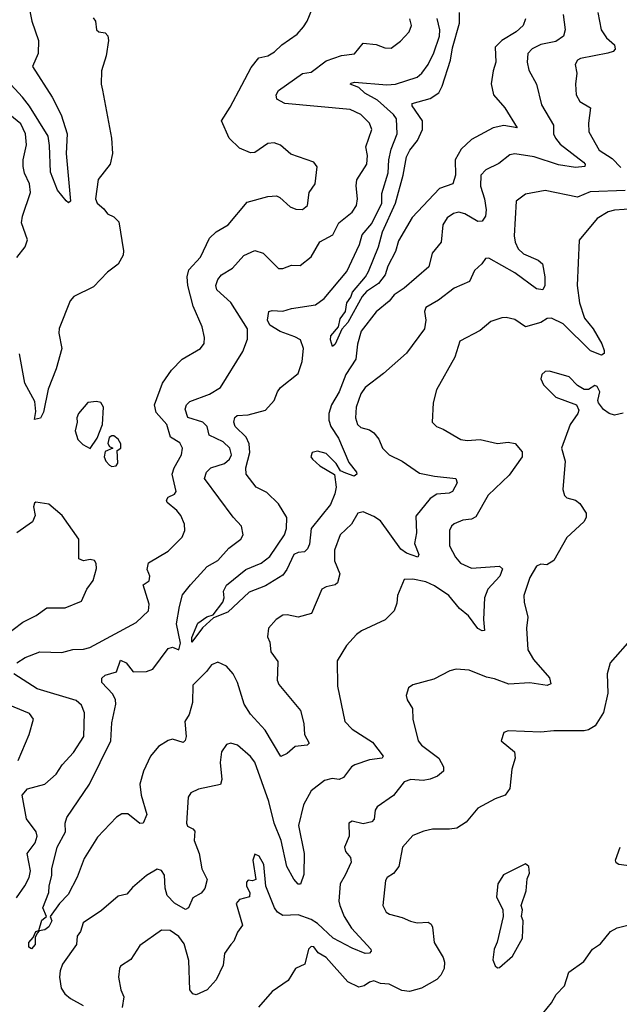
# Model space of a CAD drawing. Extents: x 1954678 to 2060275, y 904822 to 1016299.
# Tile 273 of 467: x 2001180 to 2003947, y 965510 to 970052. Entities that reach past the tile are written whole.
import ezdxf

# ---------------------------------------------------------------- set-up
doc = ezdxf.new("R2010")
doc.units = 0

msp = doc.modelspace()

# ---------------------------------------------------------------- linework, layer by layer
at = {"layer": '0CON20XD'}
for points in [[(2001215.9, 970145.9), (2001236.2, 970045), (2001266.9, 969955), (2001265.6, 969895), (2001239.6, 969835), (2001330.8, 969695), (2001372.4, 969612.4), (2001400, 969525), (2001395.3, 969435), (2001415.4, 969215), (2001405, 969207.5), (2001395, 969215.8), (2001354.8, 969264.8), (2001343.6, 969293.6), (2001322.3, 969347.7), (2001318.3, 969471.7), (2001311.4, 969515), (2001225, 969652.3), (2001193.1, 969695), (2001068.1, 969828.1)], [(2001167.5, 967085), (2001205, 967110), (2001274, 967136), (2001375, 967132.5), (2001425, 967146.2), (2001475, 967147.9), (2001504.6, 967155.4), (2001718.3, 967271.7), (2001775.2, 967324.8), (2001777.3, 967355), (2001750.8, 967445), (2001777.5, 967462.5), (2001781.4, 967485), (2001776.6, 967496.6), (2001768.6, 967515), (2001775, 967546), (2001865, 967599.4), (2001930.8, 967665), (2001942.2, 967695), (2001940.5, 967725), (2001924.1, 967764.1), (2001905, 967788.1), (2001860.8, 967825), (2001857.5, 967835), (2001865, 967849.2), (2001895, 967862.9), (2001902.9, 967875), (2001883.8, 967955), (2001892.5, 967985), (2001927.7, 968045), (2001932.3, 968075), (2001919.1, 968099.1), (2001876.4, 968126.4), (2001858.9, 968185), (2001810.4, 968240.4), (2001802.3, 968275), (2001839.5, 968375), (2001881.5, 968435), (2001930.5, 968485), (2002015.4, 968534.6), (2002031.7, 968558.3), (2002032.7, 968585), (2002022.5, 968635), (2001980.2, 968730.2), (2001956.2, 968825), (2001953.9, 968865), (2001961.5, 968898.5), (2002015, 968955.7), (2002056.8, 969043.2), (2002086.7, 969073.3), (2002142.5, 969105), (2002229.3, 969210.7), (2002325, 969235.7), (2002365, 969238.6), (2002381.3, 969231.3), (2002428.7, 969188.7), (2002455, 969178.1), (2002485, 969176.9), (2002508.1, 969195), (2002516.2, 969253.8), (2002544.4, 969295), (2002553.6, 969373.6), (2002537.5, 969395), (2002432.1, 969432.1), (2002383.6, 969473.6), (2002355, 969483.1), (2002325, 969480), (2002265, 969439.4), (2002245, 969437.8), (2002195, 969459.5), (2002146.4, 969505), (2002111.5, 969585), (2002151.9, 969648.1), (2002205, 969750), (2002248.3, 969831.7), (2002284.3, 969875), (2002325, 969885.6), (2002356.7, 969903.3), (2002389.4, 969935), (2002460, 969985), (2002490.6, 970019.4), (2002507.5, 970045), (2002532.2, 970105)], [(2003514.3, 970055), (2003503.5, 970025), (2003471.5, 969995), (2003405.4, 969955), (2003374.5, 969925), (2003378, 969855), (2003364.7, 969815), (2003355.7, 969755.7), (2003366.1, 969705), (2003419.1, 969645), (2003476.7, 969553.3), (2003415, 969564), (2003365, 969553.2), (2003265, 969499.7), (2003218, 969455), (2003190, 969405), (2003190.8, 969335), (2003178.5, 969295), (2003117.1, 969272.9), (2002990.8, 969139.2), (2002928.1, 969031.9), (2002915, 968983.1), (2002878.6, 968915), (2002866.2, 968875), (2002836.5, 968835), (2002781.4, 968798.6), (2002761.1, 968775), (2002694.6, 968655), (2002666.4, 968623.6), (2002635.4, 968555.4), (2002624.1, 968544.1), (2002614.5, 968575), (2002616.7, 968593.3), (2002651.9, 968635), (2002658.7, 968671.3), (2002683.3, 968705), (2002690, 968745), (2002708.6, 968771.4), (2002716.5, 968795), (2002775.7, 968865), (2002789.4, 968890.6), (2002836.2, 969003.8), (2002855, 969073.3), (2002915.1, 969204.9), (2002949.8, 969335), (2002965, 969419.1), (2002980.2, 969449.8), (2003015.8, 969495), (2003038.8, 969545), (2003039.4, 969585), (2002992.2, 969655), (2002991.4, 969665), (2003075, 969687.4), (2003114.7, 969715), (2003130.2, 969745), (2003168.9, 969865), (2003177.8, 969922.2), (2003209.3, 970035), (2003210.4, 970085)], [(2003848.1, 970085), (2003863.5, 970005), (2003888, 969968), (2003925.8, 969935), (2003928, 969915), (2003918.8, 969905), (2003895, 969897.5), (2003768, 969872), (2003755, 969864.4), (2003743.1, 969845), (2003751.9, 969805), (2003744.4, 969754.4), (2003748, 969705), (2003765, 969674), (2003813.8, 969645), (2003804.5, 969575), (2003807.3, 969535), (2003855, 969449.6)], [(2003975, 969263.1), (2003812.5, 969257.5), (2003755, 969232.7), (2003605, 969264.3), (2003515, 969247.1), (2003471.9, 969215), (2003462.5, 969055), (2003467.3, 969025), (2003481.2, 968995), (2003505, 968970.9), (2003572.4, 968942.4), (2003592.5, 968925), (2003603.3, 968865), (2003602.9, 968825), (2003595, 968806.2), (2003565, 968810.8), (2003465, 968883.8), (2003345, 968952.2), (2003329.5, 968950.5), (2003312.9, 968925), (2003279.4, 968895), (2003255.9, 968844.1), (2003185, 968813.2), (2003112.8, 968757.2), (2003055, 968724), (2003047.8, 968705), (2003054.5, 968665), (2003048.6, 968625), (2002965, 968512.9), (2002859.9, 968420.1), (2002774.8, 968355.2), (2002754.8, 968325.2), (2002733.5, 968265), (2002730.3, 968215), (2002739.3, 968185), (2002755, 968170), (2002795, 968159.1), (2002815.3, 968145.3), (2002836.9, 968116.9), (2002854.8, 968074.8), (2002885.6, 968045), (2002945, 968015.4), (2003025, 967960.4), (2003094.5, 967945.5), (2003193.3, 967935), (2003198.8, 967915), (2003177.5, 967875), (2003161.8, 967868.2), (2003105, 967863.6), (2003075, 967843.4), (2003007.7, 967762.3), (2003010.8, 967685), (2003002.9, 967635), (2003022.5, 967585), (2003017.3, 967572.7), (2002965, 967591.2), (2002939.7, 967609.7), (2002845, 967739.8), (2002815, 967759.7), (2002765, 967780.9), (2002741.1, 967775), (2002710.9, 967725), (2002659.6, 967675), (2002633.1, 967605), (2002632.9, 967555), (2002658.2, 967495), (2002646.2, 967453.8), (2002635.4, 967444.6), (2002595, 967435.5), (2002575, 967424.2), (2002527.1, 967312.9), (2002465, 967295.6), (2002415, 967306.9), (2002395, 967304.4), (2002364.6, 967285.4), (2002328.6, 967245), (2002324.2, 967205), (2002335, 967180), (2002339.2, 967135), (2002370.9, 967090.9), (2002370.2, 967040.2), (2002368.2, 967005), (2002376.5, 966985), (2002475.7, 966865), (2002490.8, 966805), (2002494, 966755), (2002516.7, 966715), (2002507.5, 966705), (2002450.9, 966699.1), (2002415, 966666.2), (2002385, 966652.5), (2002313.1, 966775), (2002245, 966848.8), (2002215.9, 966895), (2002184.8, 966995), (2002165, 967034.5), (2002135, 967069.6), (2002095, 967087.8), (2002065, 967075.8), (2002042.9, 967045), (2001978.7, 966981.3), (2001977.4, 966902.6), (2001962.9, 966847.1), (2001942.9, 966815), (2001948.4, 966745), (2001944, 966726), (2001935, 966717.8), (2001885, 966732.9), (2001865, 966726.2), (2001820.4, 966699.6), (2001783.9, 966653.9), (2001751.1, 966585), (2001734, 966525), (2001740.4, 966475), (2001767.5, 966385), (2001750, 966345), (2001735, 966344.3), (2001678.8, 966388.8), (2001652.1, 966387.9), (2001626.7, 966373.3), (2001539, 966281), (2001478.1, 966181.9), (2001445, 966096.2), (2001404.2, 966015.8), (2001364.2, 965975), (2001321.2, 965915), (2001328.2, 965895), (2001315, 965867.8), (2001296.5, 965853.5), (2001270.7, 965849.3), (2001261.7, 965838.3), (2001251.7, 965818.3), (2001252.3, 965785), (2001235, 965765.6), (2001222.9, 965772.9), (2001222.7, 965795), (2001242.1, 965817.9), (2001254.4, 965845), (2001269.3, 965850.7), (2001282.7, 965897.3), (2001304.2, 965915), (2001287.3, 965955), (2001314.4, 966025), (2001315.6, 966055), (2001329.1, 966105), (2001328.2, 966135), (2001353.6, 966235), (2001391.8, 966305), (2001390.6, 966345), (2001398.3, 966371.7), (2001502.9, 966525), (2001601.5, 966725), (2001605, 966807.5), (2001624.3, 966895), (2001623.1, 966915), (2001610.5, 966940.5), (2001559.4, 966995), (2001559.4, 967015), (2001575, 967027.9), (2001626.6, 967043.4), (2001645, 967097.5), (2001671.5, 967085), (2001703.3, 967043.3), (2001765, 967044.6), (2001795, 967056.4), (2001865, 967151.7), (2001885, 967157.7), (2001915, 967145.7), (2001923.1, 967175), (2001903.3, 967265), (2001917.8, 967345), (2001931.4, 967398.6), (2001968.1, 967445), (2002045, 967529.1), (2002095, 967557.1), (2002146, 967614), (2002201.4, 967655), (2002211.9, 967675), (2002204.3, 967715), (2002165, 967756.9), (2002033.9, 967935), (2002042.9, 967965), (2002063.1, 967985), (2002125, 968004.7), (2002149.2, 968025), (2002157.1, 968045), (2002149.3, 968075), (2002119.1, 968105), (2002054.4, 968135), (2002045.8, 968175), (2002025.4, 968195), (2001956.2, 968216.2), (2001944, 968255), (2001949.8, 968275), (2001965, 968290.2), (2002056.9, 968325), (2002106.4, 968355), (2002210.8, 968520.8), (2002232.2, 968577.8), (2002232, 968625), (2002155, 968747.3), (2002090.5, 968805), (2002085.6, 968825), (2002095, 968853.8), (2002111.4, 968875), (2002162.5, 968905), (2002215, 968963.5), (2002265, 968986.5), (2002304.6, 968974.6), (2002375, 968904.4), (2002394.2, 968904.2), (2002435, 968919.5), (2002475, 968917.5), (2002525, 968958.2), (2002565, 969027.5), (2002625, 969059.2), (2002653.5, 969115), (2002715, 969164.3), (2002734.7, 969195.3), (2002739.5, 969225), (2002733.2, 969285), (2002736.7, 969313.3), (2002782, 969385), (2002784.6, 969425), (2002777.8, 969465), (2002806, 969545), (2002794.6, 969575), (2002754.3, 969614.3), (2002705, 969637.5), (2002403.8, 969665), (2002367.1, 969685), (2002364.3, 969705), (2002374.7, 969725.3), (2002485, 969803.1), (2002525, 969808.9), (2002595, 969861.8), (2002665, 969886.9), (2002725.5, 969894.5), (2002765, 969943.8), (2002825, 969936.5), (2002865, 969921.5), (2002895, 969920.5), (2002937.7, 969952.3), (2002978.1, 969995), (2002989.1, 970025), (2002980.9, 970055)], [(2001519.5, 970059.5), (2001530, 970045), (2001534.2, 970004.2), (2001545, 969996.2), (2001575, 969991.2), (2001587.3, 969977.3), (2001590, 969955), (2001578.9, 969885), (2001557.1, 969815), (2001556.2, 969755), (2001562.7, 969727.3), (2001603.3, 969505), (2001609.2, 969435), (2001598.1, 969385), (2001542.5, 969315), (2001530.4, 969225), (2001538.5, 969205), (2001569.2, 969179.2), (2001585, 969156), (2001615, 969142), (2001638.5, 969118.5), (2001659.1, 968985), (2001657.1, 968965), (2001635, 968924.5), (2001585, 968887.1), (2001520.3, 968819.7), (2001430.8, 968775), (2001412.9, 968755), (2001363.1, 968626.9), (2001360.4, 968605), (2001374.4, 968535), (2001348.8, 968441.2), (2001312.4, 968347.6), (2001290.9, 968240.9)], [(2003687.5, 970075), (2003696.8, 970005), (2003689.5, 969975), (2003655, 969951.2), (2003585, 969937.5), (2003545, 969917.3), (2003524.6, 969895), (2003522.1, 969855), (2003529.6, 969819.6), (2003564.5, 969754.5), (2003588.5, 969658.5), (2003643.2, 969565), (2003644, 969525), (2003652.3, 969505), (2003675, 969478), (2003782.1, 969395), (2003789.5, 969385), (2003788, 969375), (2003745, 969369.7), (2003667.1, 969382.9), (2003555, 969418.4), (2003465, 969432.3), (2003441.6, 969428.4), (2003392, 969388), (2003331.1, 969358.9), (2003308.1, 969335), (2003306.2, 969283.8), (2003325.2, 969225.2), (2003332.4, 969175), (2003329.1, 969145), (2003315, 969122.5), (2003295, 969121.4), (2003235, 969156.3), (2003206.8, 969163.2), (2003181.7, 969158.3), (2003152.3, 969137.7), (2003132.5, 969105), (2003125.5, 969025), (2003084.4, 968975), (2003068.1, 968911.9), (2002955, 968812.6), (2002907.9, 968782.1), (2002885, 968753.9), (2002825, 968703.9), (2002755.9, 968615), (2002738.5, 968555), (2002731.2, 968485), (2002685.8, 968415), (2002655.2, 968334.8), (2002618.8, 968275), (2002606.3, 968235), (2002607.3, 968205), (2002616.3, 968175), (2002651.9, 968121.9), (2002699.5, 968009.5), (2002734, 967965), (2002736.2, 967955), (2002723.9, 967946.1), (2002685, 967960.6), (2002660.2, 967970.2), (2002640, 968005), (2002595, 968050.4), (2002555, 968061.5), (2002530, 968055), (2002523.6, 968035), (2002531.1, 968025), (2002565, 967994.1), (2002633.4, 967953.4), (2002640.4, 967895), (2002635.3, 967865), (2002613.9, 967815), (2002526, 967704), (2002517.7, 967632.3), (2002509.2, 967610.8), (2002495, 967596.9), (2002465, 967594.5), (2002445, 967584.5), (2002413.8, 967515), (2002395, 967488.9), (2002315, 967439.6), (2002238.8, 967411.2), (2002140.6, 967319.4), (2002075, 967292), (2002023.6, 967246.4), (2001975, 967180.8), (2001975, 967201.2), (2002002.5, 967267.5), (2002043.4, 967296.6), (2002073.4, 967306.6), (2002117.5, 967365), (2002123.3, 967385), (2002121.2, 967415), (2002135, 967443.8), (2002224.3, 967515), (2002295, 967544.7), (2002334.8, 967575.2), (2002401.9, 967675), (2002411.7, 967705), (2002413.6, 967755), (2002375, 967818.5), (2002320.7, 967870.7), (2002271.4, 967895), (2002225.9, 967955.9), (2002223.4, 967985), (2002242.2, 968055), (2002240, 968095), (2002225.5, 968125.5), (2002174.6, 968175), (2002168.5, 968195), (2002172.7, 968217.3), (2002183.9, 968226.1), (2002235, 968229.6), (2002315, 968250.4), (2002354.7, 968295), (2002369.5, 968335), (2002384.4, 968355), (2002465, 968420), (2002483.9, 968475), (2002489.7, 968535), (2002475.9, 968575), (2002450.5, 968589.5), (2002382.7, 968612.7), (2002335, 968643.2), (2002324.2, 968665), (2002330, 968705), (2002345, 968710), (2002395, 968707.5), (2002435, 968720), (2002545, 968736.9), (2002585, 968765.9), (2002689.5, 968890.5), (2002747.8, 969015), (2002760.9, 969059.1), (2002805, 969111.2), (2002851.1, 969205), (2002850.7, 969249.3), (2002881.4, 969345), (2002883.8, 969405), (2002894.8, 969455.2), (2002922.3, 969525), (2002918.4, 969595), (2002904.6, 969615), (2002831, 969681), (2002773.3, 969713.3), (2002745, 969738.9), (2002705, 969754), (2002710.6, 969759.4), (2002725, 969764), (2002875, 969751.4), (2002915, 969754.2), (2003015, 969786.9), (2003036.4, 969805), (2003065.3, 969844.7), (2003091.5, 969898.5), (2003118.1, 969975), (2003119.8, 970005), (2003107, 970057)], [(2001167.1, 968955), (2001205, 969003.8), (2001216.1, 969036.1), (2001189.4, 969115), (2001193.1, 969145), (2001230.9, 969255), (2001226.2, 969295), (2001203, 969343), (2001196.2, 969375), (2001195.9, 969405), (2001211.8, 969475), (2001207.3, 969525), (2001185, 969571.9), (2001108, 969635)], [(2003855, 969449.6), (2003915, 969411.1), (2003955, 969369.8)], [(2004015, 969178.6), (2003925, 969172.5), (2003896, 969165), (2003845.7, 969135), (2003761.4, 969035), (2003752.1, 968825), (2003763.5, 968745), (2003787.1, 968675), (2003826.7, 968625), (2003867, 968557), (2003878, 968525), (2003878, 968512), (2003865.8, 968504.2), (2003815, 968524.5), (2003688.5, 968648.5), (2003635, 968675.3), (2003615, 968673.1), (2003585, 968654.6), (2003515, 968634.6), (2003465, 968668.9), (2003425, 968678.6), (2003405, 968677.1), (2003355, 968659.2), (2003305, 968618.6), (2003211.1, 968568.9), (2003188.1, 968495), (2003104.4, 968345), (2003088, 968285), (2003083.8, 968195), (2003103.3, 968175), (2003135, 968162.9), (2003215.4, 968115.4), (2003245, 968110.9), (2003305, 968115.4), (2003385, 968097.3), (2003435, 968102.5), (2003466.9, 968096.9), (2003498.3, 968058.3), (2003499.6, 968035), (2003438.9, 967951.1), (2003341.4, 967858.6), (2003285, 967758.1), (2003265, 967748.2), (2003225, 967743.5), (2003184.5, 967725.5), (2003172.5, 967715), (2003164.4, 967695), (2003164.4, 967625), (2003191.9, 967571.9), (2003215, 967544.5), (2003265, 967521.2), (2003395, 967530.5), (2003408.5, 967518.5), (2003395.4, 967485), (2003340.4, 967425), (2003325.4, 967385), (2003320.9, 967285), (2003325.7, 967234.3), (2003315, 967233.1), (2003295, 967243.5), (2003251.3, 967301.3), (2003209.3, 967335), (2003160.3, 967395), (2003095, 967440.5), (2003055, 967459.1), (2002995, 967471.1), (2002955, 967470), (2002924.4, 967395), (2002920.5, 967359.5), (2002908.9, 967325), (2002866.6, 967283.4), (2002757.8, 967232.2), (2002734.6, 967215.4), (2002688, 967165), (2002645.9, 967094.1), (2002646.7, 966976.7), (2002680.9, 966815), (2002715, 966779.5), (2002808.5, 966718.5), (2002857.5, 966655), (2002853.3, 966645), (2002795, 966637.8), (2002726.9, 966615), (2002712.1, 966605), (2002675, 966555.6), (2002655, 966546.7), (2002622.1, 966552.1), (2002587.3, 966542.7), (2002525, 966494.2), (2002490.6, 966429.4), (2002466.7, 966335), (2002493.8, 966205), (2002490.9, 966109.1), (2002475.8, 966064.2), (2002465, 966063.8), (2002445, 966086.7), (2002412.9, 966145), (2002387.4, 966265), (2002355, 966345.7), (2002329.5, 966445), (2002265, 966627.1), (2002245, 966652.7), (2002185, 966705.8), (2002155, 966714.2), (2002135, 966708), (2002112, 966675), (2002105.3, 966625), (2002113.4, 966546.6), (2002106.9, 966523.1), (2002005, 966502.2), (2001970, 966485), (2001957.1, 966465), (2001950.6, 966345), (2001955, 966332), (2001980, 966320), (2001988.1, 966308.1), (2001985.4, 966265), (2002008.5, 966205), (2002021.1, 966135), (2002045.2, 966085.2), (2002035.2, 966044.8), (2002017.1, 966022.9), (2001979.5, 966000.5), (2001959.5, 965955), (2001945, 965947.3), (2001895, 965976.8), (2001861.3, 966011.3), (2001851.5, 966045), (2001848.8, 966105), (2001835, 966126.5), (2001815, 966132.7), (2001765.7, 966104.3), (2001701.2, 966048.8), (2001675, 966017.5), (2001635, 966008.8), (2001557.5, 965942.5), (2001474, 965886), (2001461.4, 965845), (2001445.9, 965824.1), (2001442.2, 965785), (2001378.2, 965695), (2001366.5, 965665), (2001363.6, 965635), (2001372.3, 965585), (2001388.7, 965558.7), (2001415, 965536.2), (2001473.8, 965505)], [(2001290.9, 968240.9), (2001276.5, 968213.5), (2001248, 968208), (2001254.7, 968245), (2001250.7, 968290.7), (2001204.1, 968375), (2001179.8, 968509.8)], [(2003965, 968236.7), (2003925, 968228.1), (2003900, 968235), (2003875, 968254), (2003851.2, 968285), (2003848, 968295), (2003856.9, 968335), (2003845, 968359.2), (2003835, 968364.3), (2003805, 968346.4), (2003785, 968345.4), (2003754.7, 968364.7), (2003716.2, 968405), (2003625, 968430), (2003605, 968428.1), (2003590, 968415), (2003585.6, 968395), (2003597.3, 968367.3), (2003655, 968310), (2003750, 968275), (2003760.7, 968250.7), (2003756.2, 968235), (2003720, 968185), (2003680, 968075), (2003697.8, 968015), (2003686.9, 967885), (2003695, 967856.7), (2003705.7, 967845.7), (2003745.5, 967835.5), (2003765, 967820), (2003793.8, 967775), (2003793.8, 967755), (2003783.8, 967735), (2003705, 967662.5), (2003645, 967556.7), (2003612.3, 967537.7), (2003585, 967540.8), (2003565, 967530.8), (2003535, 967478.8), (2003506.7, 967395), (2003507.8, 967365), (2003525.5, 967295), (2003518.7, 967245), (2003524.5, 967145), (2003550.7, 967100.7), (2003625.4, 967015.4), (2003631.7, 966988.3), (2003615, 966980.6), (2003535, 966993.1), (2003436.9, 966986.9), (2003371.7, 967011.7)], [(2001505, 968073.8), (2001538.3, 968121.7), (2001562, 968185), (2001567.5, 968265), (2001555.5, 968285.5), (2001535, 968290.6), (2001495, 968286.2), (2001452, 968235), (2001444, 968215), (2001446.2, 968195), (2001435.8, 968155), (2001448.6, 968115), (2001472, 968092), (2001505, 968073.8)], [(2001605, 967990), (2001625, 967993.3), (2001633.6, 968006.4), (2001630, 968065), (2001647.5, 968075), (2001646.7, 968095), (2001635, 968117.5), (2001615, 968132.5), (2001605, 968132.5), (2001592.5, 968125), (2001587, 968097), (2001595, 968082.5), (2001610, 968075), (2001575, 968060), (2001570.6, 968035), (2001578, 968015), (2001595, 967996.2), (2001605, 967990)], [(2001105, 967204.6), (2001195, 967272.3), (2001256.7, 967303.3), (2001305, 967338.9), (2001390.9, 967339.1), (2001465, 967370), (2001490.6, 967425), (2001520, 967465), (2001535, 967520), (2001533.4, 967543.4), (2001525, 967556.9), (2001505, 967562.2), (2001475, 967555.6), (2001452.5, 967565), (2001454, 967655), (2001377.1, 967765), (2001315, 967816.5), (2001255, 967826), (2001248.3, 967821.7), (2001244.2, 967805), (2001251.4, 967765), (2001240, 967735), (2001167.5, 967685)], [(2004008.8, 967201.2), (2003904.4, 967085), (2003890.6, 967035), (2003893.6, 966945), (2003874.3, 966855.7), (2003836, 966795), (2003805, 966775.5), (2003785, 966772.1), (2003645, 966772.1), (2003585, 966765.5), (2003435, 966771.4), (2003415, 966763.8), (2003401.4, 966725), (2003463.3, 966675), (2003467.5, 966645), (2003451.4, 966595), (2003441.4, 966505), (2003421.2, 966475), (2003375, 966458.1), (2003294.2, 966415), (2003240.7, 966349.3), (2003197, 966323), (2003163, 966317), (2003085, 966317.1), (2003045, 966309.2), (2002995, 966289.2), (2002946.2, 966235), (2002929.2, 966145), (2002905, 966113.8), (2002876.7, 966095), (2002868.3, 966081.7), (2002855.6, 965965), (2002871.4, 965935), (2002886.2, 965925), (2002945, 965910.5), (2002983.9, 965893.9), (2003015, 965886.4), (2003065, 965888.9), (2003078.9, 965878.9), (2003085.4, 965865), (2003092.2, 965795), (2003135.2, 965725.2), (2003141.3, 965705), (2003138.8, 965675), (2003123.2, 965645), (2003105, 965624.7), (2003035, 965584.2), (2002978.5, 965568.5), (2002943.3, 965573.3), (2002885, 965602.9), (2002845.7, 965605.7), (2002815, 965617.5), (2002795, 965612.5), (2002770, 965595), (2002745, 965588.9), (2002695, 965612.9), (2002595, 965725.6), (2002556.9, 965746.9), (2002537.5, 965775), (2002525, 965775.8), (2002512.5, 965765), (2002496.2, 965695), (2002452.5, 965675), (2002420, 965620), (2002345, 965568.8), (2002282.8, 965497.2)], [(2003371.7, 967011.7), (2003335, 967018.2), (2003255, 967051.2), (2003194.3, 967055.7), (2003165, 967047.5), (2003090.9, 967009.1), (2002995, 966983.8), (2002975, 966970), (2002963.8, 966935), (2002968.8, 966915), (2002993.3, 966875), (2002994, 966825), (2003018.5, 966725), (2003035, 966705.6), (2003115, 966645.8), (2003135.5, 966605), (2003135.7, 966585), (2003107.9, 966562.1), (2003075, 966548.5), (2003042.8, 966542.8), (2002985, 966546.7), (2002955, 966535.4), (2002905, 966473.3), (2002829.7, 966420.3), (2002820.8, 966405), (2002815.5, 966364.5), (2002805, 966351.4), (2002765, 966341.9), (2002715, 966354.2), (2002698.8, 966345), (2002701.4, 966285), (2002678.6, 966235), (2002684.3, 966215), (2002706.9, 966186.9), (2002710, 966165), (2002681.8, 966105), (2002658.8, 966065), (2002653.3, 965985), (2002657.5, 965965), (2002677.5, 965915), (2002711.7, 965861.7), (2002800, 965765), (2002802.5, 965755), (2002795, 965746), (2002774.7, 965744.7), (2002715, 965768.5), (2002627.3, 965815), (2002555, 965883.4), (2002525, 965900.6), (2002465, 965922.1), (2002395, 965920), (2002369.7, 965935), (2002355.7, 965955), (2002316.7, 966055), (2002307.1, 966155), (2002285, 966193.3), (2002265, 966202.5), (2002255.8, 966174.2), (2002270, 966085), (2002255, 966078.8), (2002235, 966082.5), (2002226.7, 966073.3), (2002227.5, 966055), (2002242.5, 966025), (2002241.2, 966005), (2002195, 965992.7), (2002180, 965975), (2002208.8, 965875), (2002185, 965843.3), (2002168.8, 965801.2), (2002155, 965786.5), (2002125.4, 965745), (2002118.8, 965691.2), (2002087.6, 965622.4), (2002045, 965577.1), (2001995, 965553.1), (2001978.9, 965558.9), (2001966.2, 965576.2), (2001961.3, 965711.3), (2001939.3, 965789.3), (2001915, 965823.2), (2001875, 965850), (2001835, 965852.5), (2001735, 965780.6), (2001693.9, 965716.1), (2001645, 965685.6), (2001640.6, 965675), (2001636, 965635), (2001646.3, 965576.3), (2001660.5, 965545), (2001653.5, 965495)], [(2001165, 966000.4), (2001203.7, 966056.3), (2001223.7, 966095), (2001229.8, 966125), (2001215.2, 966205), (2001252.2, 966255), (2001260.9, 966285), (2001256, 966305), (2001212.5, 966365), (2001192.2, 966475), (2001216.6, 966503.4), (2001296, 966525), (2001348.7, 966571.3), (2001376.7, 966615), (2001428.6, 966671.4), (2001476.7, 966745), (2001480, 966855), (2001465, 966890), (2001441.7, 966911.7), (2001261.4, 966965), (2001153.8, 967033.8)], [(2001173.8, 966635), (2001224.4, 966755), (2001244.2, 966825), (2001225, 966851.4), (2001109.6, 966899.6)], [(2004015.8, 966145), (2003944.5, 966154.5), (2003933.2, 966163.2), (2003930, 966175), (2003952, 966235)], [(2003385, 965677.5), (2003395, 965680), (2003455, 965732), (2003500.6, 965815), (2003503.8, 965895), (2003496.2, 965915), (2003500, 965945), (2003493.8, 965965), (2003516.8, 966033.2), (2003521.7, 966088.3), (2003533.3, 966115), (2003530, 966145), (2003515, 966157.5), (2003412.7, 966107.3), (2003387.5, 966065), (2003380, 966005), (2003410, 965945), (2003410.8, 965915), (2003384.1, 965795.9), (2003370, 965765), (2003364.2, 965715), (2003375, 965687.5), (2003385, 965677.5)], [(2003595, 965467.5), (2003635, 965517.1), (2003656.2, 965555), (2003694.6, 965595), (2003715, 965658), (2003783, 965707), (2003823.8, 965765), (2003861.2, 965788.8), (2003906.7, 965845), (2003937, 965863), (2003986, 965875)]]:
    msp.add_lwpolyline(points, dxfattribs=at)

doc.saveas('drawing.dxf')
